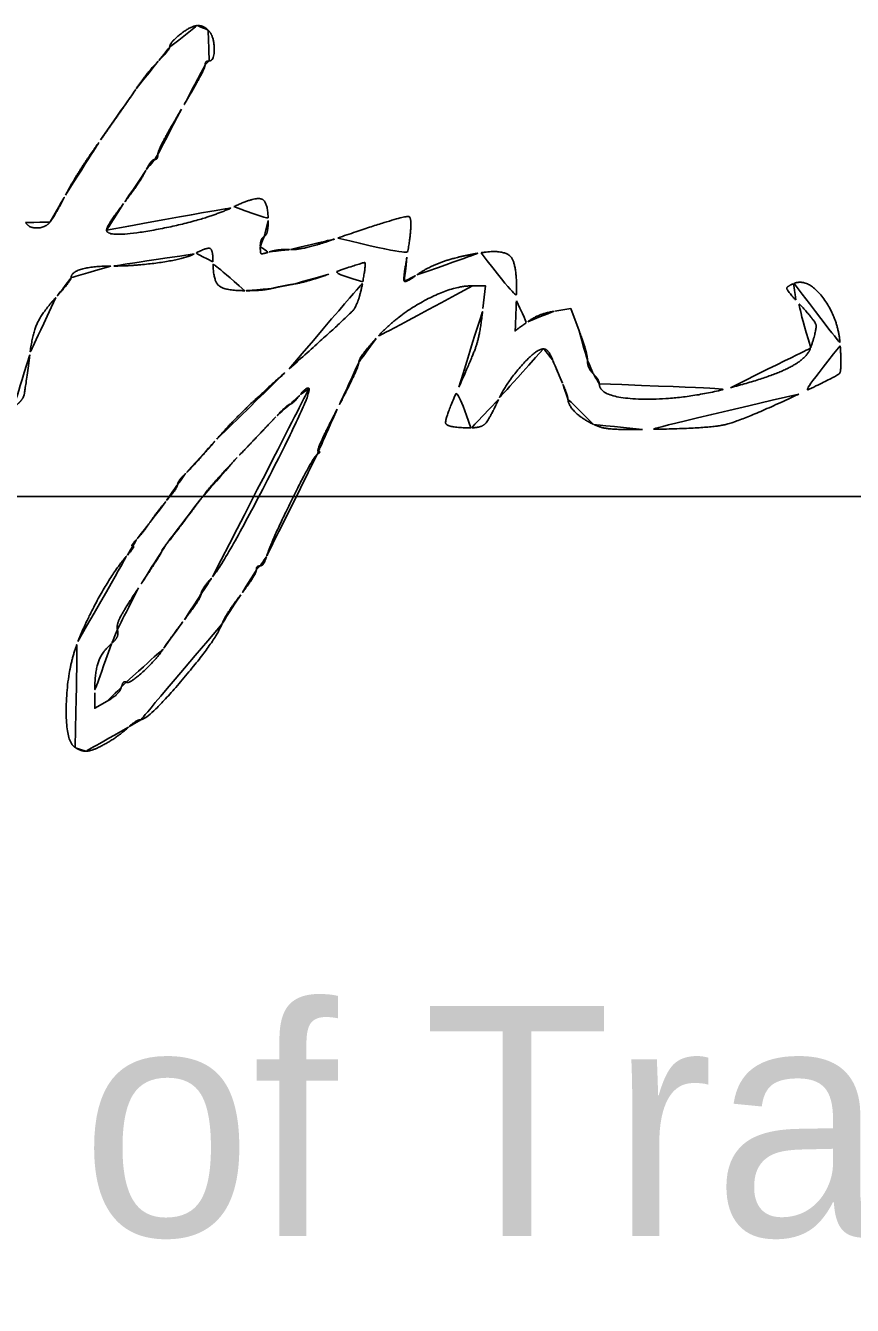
# Model space of a CAD drawing. Extents: x 208586767.6 to 208586821.4, y -134301046.9 to -134301022.9.
# Drawn here: x 208586819.669 to 208586820.172, y -134301044.142 to -134301043.363 of the extents above; entities that cross this region are included whole.
import ezdxf

# ---------------------------------------------------------------- set-up
doc = ezdxf.new("R2010")
doc.units = 0
doc.layers.add('SH_Data', color=7, linetype='Continuous')
doc.layers.add('SH_Text', color=7, linetype='Continuous')

msp = doc.modelspace()

# ---------------------------------------------------------------- linework, layer by layer
at = {"layer": 'SH_Data'}
msp.add_line((208586817.91335, -134301043.64936), (208586821.41335, -134301043.64936), dxfattribs=at)
for points in [[(208586819.94739, -134301043.53502), (208586819.94888, -134301043.52122), (208586819.94106, -134301043.52122)], [(208586819.99123, -134301043.53664), (208586820.0009, -134301043.53509), (208586820.00597, -134301043.54864)], [(208586819.71105, -134301043.76891), (208586819.71105, -134301043.77829), (208586819.71857, -134301043.77395)]]:
    msp.add_lwpolyline(points, dxfattribs=at)
for points in [[(208586819.75665, -134301043.37609), (208586819.75665, -134301043.37326), (208586819.76984, -134301043.36297), (208586819.77357, -134301043.36289)], [(208586819.77357, -134301043.36289), (208586819.77561, -134301043.36285), (208586819.77858, -134301043.36411), (208586819.78017, -134301043.3657)], [(208586819.78017, -134301043.3657), (208586819.78364, -134301043.36917), (208586819.78403, -134301043.38442), (208586819.78065, -134301043.38442)], [(208586819.75005, -134301043.38419), (208586819.75368, -134301043.38056), (208586819.75665, -134301043.37691), (208586819.75665, -134301043.37609)], [(208586819.73626, -134301043.40141), (208586819.74021, -134301043.39558), (208586819.74642, -134301043.38783), (208586819.75005, -134301043.38419)], [(208586819.77825, -134301043.38693), (208586819.77825, -134301043.38832), (208586819.77177, -134301043.40041), (208586819.76385, -134301043.4138)], [(208586819.78065, -134301043.38442), (208586819.77933, -134301043.38442), (208586819.77825, -134301043.38555), (208586819.77825, -134301043.38693)], [(208586819.71464, -134301043.43242), (208586819.72258, -134301043.4212), (208586819.73231, -134301043.40724), (208586819.73626, -134301043.40141)], [(208586819.76385, -134301043.4138), (208586819.75593, -134301043.4272), (208586819.74945, -134301043.43957), (208586819.74945, -134301043.44129)], [(208586819.69326, -134301043.46602), (208586819.69708, -134301043.45876), (208586819.70669, -134301043.44364), (208586819.71464, -134301043.43242)], [(208586819.74745, -134301043.44442), (208586819.74635, -134301043.44442), (208586819.74399, -134301043.44739), (208586819.74219, -134301043.45102)], [(208586819.74945, -134301043.44129), (208586819.74945, -134301043.44301), (208586819.74855, -134301043.44442), (208586819.74745, -134301043.44442)], [(208586819.74219, -134301043.45102), (208586819.7404, -134301043.45465), (208586819.73428, -134301043.46374), (208586819.72859, -134301043.47121)], [(208586819.68399, -134301043.48222), (208586819.68528, -134301043.48057), (208586819.68945, -134301043.47328), (208586819.69326, -134301043.46602)], [(208586819.72859, -134301043.47121), (208586819.7229, -134301043.47869), (208586819.71825, -134301043.48593), (208586819.71825, -134301043.4873)], [(208586819.71825, -134301043.4873), (208586819.71825, -134301043.49257), (208586819.77786, -134301043.48162), (208586819.79583, -134301043.47306)], [(208586819.79583, -134301043.47306), (208586819.8088, -134301043.46687), (208586819.81665, -134301043.47002), (208586819.81665, -134301043.48142)], [(208586819.66897, -134301043.4827), (208586819.67113, -134301043.48618), (208586819.68116, -134301043.48586), (208586819.68399, -134301043.48222)], [(208586819.81665, -134301043.48142), (208586819.81665, -134301043.48599), (208586819.81557, -134301043.4904), (208586819.81425, -134301043.49122)], [(208586819.85899, -134301043.49214), (208586819.89935, -134301043.47825), (208586819.90528, -134301043.47989), (208586819.90113, -134301043.50376)], [(208586819.81425, -134301043.49122), (208586819.81293, -134301043.49203), (208586819.81185, -134301043.49487), (208586819.81185, -134301043.49752)], [(208586819.78305, -134301043.50655), (208586819.78305, -134301043.49923), (208586819.77936, -134301043.49771), (208586819.77161, -134301043.50184)], [(208586819.81185, -134301043.49752), (208586819.81185, -134301043.50143), (208586819.81287, -134301043.50202), (208586819.81725, -134301043.50062)], [(208586819.81725, -134301043.50062), (208586819.82022, -134301043.49967), (208586819.82604, -134301043.49902), (208586819.83019, -134301043.49918)], [(208586819.83019, -134301043.49918), (208586819.83434, -134301043.49933), (208586819.8473, -134301043.49616), (208586819.85899, -134301043.49214)], [(208586819.77161, -134301043.50184), (208586819.76603, -134301043.50483), (208586819.73584, -134301043.50922), (208586819.7209, -134301043.50922)], [(208586819.90113, -134301043.50376), (208586819.89981, -134301043.51138), (208586819.8991, -134301043.51801), (208586819.89955, -134301043.51848)], [(208586819.90711, -134301043.51462), (208586819.91434, -134301043.50955), (208586819.9326, -134301043.50324), (208586819.94625, -134301043.5011)], [(208586819.94625, -134301043.5011), (208586819.9609, -134301043.4988), (208586819.96854, -134301043.50921), (208586819.96777, -134301043.53045)], [(208586819.7209, -134301043.50922), (208586819.7094, -134301043.50922), (208586819.69665, -134301043.51299), (208586819.69665, -134301043.5164)], [(208586819.80237, -134301043.52419), (208586819.78996, -134301043.52417), (208586819.78305, -134301043.51786), (208586819.78305, -134301043.50655)], [(208586819.85362, -134301043.51412), (208586819.84582, -134301043.51681), (208586819.83621, -134301043.51954), (208586819.83225, -134301043.52018)], [(208586819.87426, -134301043.51875), (208586819.87636, -134301043.50725), (208586819.87461, -134301043.50686), (208586819.85362, -134301043.51412)], [(208586819.69665, -134301043.5164), (208586819.69665, -134301043.51728), (208586819.69244, -134301043.5227), (208586819.6873, -134301043.52843)], [(208586819.83225, -134301043.52018), (208586819.82829, -134301043.52083), (208586819.82235, -134301043.522), (208586819.81905, -134301043.52278)], [(208586819.82941, -134301043.57173), (208586819.86492, -134301043.54018), (208586819.87183, -134301043.53201), (208586819.87426, -134301043.51875)], [(208586819.94106, -134301043.52122), (208586819.92837, -134301043.52122), (208586819.8946, -134301043.53963), (208586819.88241, -134301043.55319)], [(208586819.89955, -134301043.51848), (208586819.9, -134301043.51895), (208586819.9034, -134301043.51722), (208586819.90711, -134301043.51462)], [(208586820.13784, -134301043.52983), (208586820.13254, -134301043.52414), (208586820.1323, -134301043.52151), (208586820.13692, -134301043.51973)], [(208586820.13692, -134301043.51973), (208586820.14551, -134301043.51644), (208586820.16396, -134301043.54137), (208586820.16496, -134301043.55764)], [(208586819.6873, -134301043.52843), (208586819.67881, -134301043.53791), (208586819.6731, -134301043.55047), (208586819.67149, -134301043.56322)], [(208586819.81905, -134301043.52278), (208586819.81575, -134301043.52357), (208586819.80824, -134301043.5242), (208586819.80237, -134301043.52419)], [(208586819.93271, -134301043.58287), (208586819.94176, -134301043.56295), (208586819.9458, -134301043.54979), (208586819.94739, -134301043.53502)], [(208586819.96777, -134301043.53045), (208586819.9671, -134301043.54884), (208586819.96695, -134301043.54858), (208586819.9747, -134301043.54306)], [(208586819.9747, -134301043.54306), (208586819.97847, -134301043.54038), (208586819.9859, -134301043.53749), (208586819.99123, -134301043.53664)], [(208586820.14696, -134301043.55893), (208586820.15093, -134301043.54714), (208586820.14939, -134301043.54223), (208586820.13784, -134301043.52983)], [(208586819.88241, -134301043.55319), (208586819.8766, -134301043.55965), (208586819.87185, -134301043.56622), (208586819.87185, -134301043.5678)], [(208586820.00597, -134301043.54864), (208586820.00876, -134301043.5561), (208586820.01105, -134301043.56424), (208586820.01105, -134301043.56674)], [(208586819.98426, -134301043.55962), (208586819.97994, -134301043.55962), (208586819.9617, -134301043.58012), (208586819.95697, -134301043.5903)], [(208586819.98983, -134301043.56622), (208586819.98836, -134301043.56259), (208586819.98585, -134301043.55962), (208586819.98426, -134301043.55962)], [(208586820.09809, -134301043.58322), (208586820.12176, -134301043.577), (208586820.14472, -134301043.56559), (208586820.14696, -134301043.55893)], [(208586820.16496, -134301043.55764), (208586820.1659, -134301043.57296), (208586820.16323, -134301043.57609), (208586820.13983, -134301043.58707)], [(208586819.67149, -134301043.56322), (208586819.66864, -134301043.58571), (208586819.66691, -134301043.59121), (208586819.66124, -134301043.59566)], [(208586819.87185, -134301043.5678), (208586819.87185, -134301043.56937), (208586819.86589, -134301043.58221), (208586819.85862, -134301043.59634)], [(208586819.99578, -134301043.58038), (208586819.99399, -134301043.57622), (208586819.99131, -134301043.56985), (208586819.98983, -134301043.56622)], [(208586820.01105, -134301043.56674), (208586820.01105, -134301043.56923), (208586820.01267, -134301043.57289), (208586820.01465, -134301043.57487)], [(208586819.78536, -134301043.61448), (208586819.79257, -134301043.60609), (208586819.8124, -134301043.58685), (208586819.82941, -134301043.57173)], [(208586820.01465, -134301043.57487), (208586820.01663, -134301043.57685), (208586820.01825, -134301043.57955), (208586820.01825, -134301043.58086)], [(208586819.78276, -134301043.6983), (208586819.7904, -134301043.68958), (208586819.84365, -134301043.58582), (208586819.84155, -134301043.58373)], [(208586819.84155, -134301043.58373), (208586819.84083, -134301043.58301), (208586819.83826, -134301043.58485), (208586819.83585, -134301043.58782)], [(208586819.94007, -134301043.60762), (208586819.92554, -134301043.60762), (208586819.92392, -134301043.60219), (208586819.93271, -134301043.58287)], [(208586819.99913, -134301043.58998), (208586819.99908, -134301043.58886), (208586819.99758, -134301043.58454), (208586819.99578, -134301043.58038)], [(208586820.01825, -134301043.58086), (208586820.01825, -134301043.58941), (208586820.06884, -134301043.5909), (208586820.09809, -134301043.58322)], [(208586819.83585, -134301043.58782), (208586819.83345, -134301043.59079), (208586819.83085, -134301043.59322), (208586819.83008, -134301043.59322)], [(208586819.95697, -134301043.5903), (208586819.95122, -134301043.6027), (208586819.94641, -134301043.60762), (208586819.94007, -134301043.60762)], [(208586820.01479, -134301043.60555), (208586820.00773, -134301043.60222), (208586819.99928, -134301043.59382), (208586819.99913, -134301043.58998)], [(208586820.13983, -134301043.58707), (208586820.10502, -134301043.6034), (208586820.08402, -134301043.60815), (208586820.04465, -134301043.60861)], [(208586819.83008, -134301043.59322), (208586819.82931, -134301043.59322), (208586819.82535, -134301043.59673), (208586819.82127, -134301043.60102)], [(208586819.85862, -134301043.59634), (208586819.85134, -134301043.61046), (208586819.84621, -134301043.62203), (208586819.84722, -134301043.62205)], [(208586819.82127, -134301043.60102), (208586819.8172, -134301043.60531), (208586819.80666, -134301043.6164), (208586819.79785, -134301043.62566)], [(208586820.04465, -134301043.60861), (208586820.02971, -134301043.60878), (208586820.01941, -134301043.60772), (208586820.01479, -134301043.60555)], [(208586819.76689, -134301043.63488), (208586819.76983, -134301043.63205), (208586819.77815, -134301043.62287), (208586819.78536, -134301043.61448)], [(208586819.84722, -134301043.62205), (208586819.84822, -134301043.62207), (208586819.84788, -134301043.62288), (208586819.84646, -134301043.62385)], [(208586819.79785, -134301043.62566), (208586819.78905, -134301043.63493), (208586819.77915, -134301043.64616), (208586819.77585, -134301043.65063)], [(208586819.84646, -134301043.62385), (208586819.84378, -134301043.62568), (208586819.81854, -134301043.67668), (208586819.81559, -134301043.68622)], [(208586819.76149, -134301043.6421), (208586819.76151, -134301043.64095), (208586819.76394, -134301043.63771), (208586819.76689, -134301043.63488)], [(208586819.75485, -134301043.65192), (208586819.75848, -134301043.64767), (208586819.76146, -134301043.64325), (208586819.76149, -134301043.6421)], [(208586819.74465, -134301043.66523), (208586819.74663, -134301043.66217), (208586819.75122, -134301043.65618), (208586819.75485, -134301043.65192)], [(208586819.77585, -134301043.65063), (208586819.76777, -134301043.66157), (208586819.75725, -134301043.67536), (208586819.75427, -134301043.67892)], [(208586819.73685, -134301043.67521), (208586819.73916, -134301043.67279), (208586819.74267, -134301043.6683), (208586819.74465, -134301043.66523)], [(208586819.73426, -134301043.67962), (208586819.73337, -134301043.67962), (208586819.73454, -134301043.67764), (208586819.73685, -134301043.67521)], [(208586819.70086, -134301043.73762), (208586819.70674, -134301043.72279), (208586819.72388, -134301043.69288), (208586819.73099, -134301043.68502)], [(208586819.73099, -134301043.68502), (208586819.73368, -134301043.68205), (208586819.73515, -134301043.67962), (208586819.73426, -134301043.67962)], [(208586819.75185, -134301043.68281), (208586819.75185, -134301043.68335), (208586819.74551, -134301043.6933), (208586819.73778, -134301043.70492)], [(208586819.75427, -134301043.67892), (208586819.75294, -134301043.68051), (208586819.75185, -134301043.68226), (208586819.75185, -134301043.68281)], [(208586819.81168, -134301043.69162), (208586819.81045, -134301043.69162), (208586819.80945, -134301043.69274), (208586819.80945, -134301043.69412)], [(208586819.81559, -134301043.68622), (208586819.81467, -134301043.68919), (208586819.81291, -134301043.69162), (208586819.81168, -134301043.69162)], [(208586819.77585, -134301043.7086), (208586819.77585, -134301043.70727), (208586819.77896, -134301043.70264), (208586819.78276, -134301043.6983)], [(208586819.80945, -134301043.69412), (208586819.80945, -134301043.6955), (208586819.80518, -134301043.70227), (208586819.79997, -134301043.70917)], [(208586819.73778, -134301043.70492), (208586819.7291, -134301043.71794), (208586819.72415, -134301043.72772), (208586819.72486, -134301043.73042)], [(208586819.76565, -134301043.72443), (208586819.77126, -134301043.71706), (208586819.77585, -134301043.70993), (208586819.77585, -134301043.7086)], [(208586819.79997, -134301043.70917), (208586819.79476, -134301043.71607), (208586819.78963, -134301043.72405), (208586819.78857, -134301043.7269)], [(208586819.75305, -134301043.74168), (208586819.75437, -134301043.73957), (208586819.76004, -134301043.7318), (208586819.76565, -134301043.72443)], [(208586819.72486, -134301043.73042), (208586819.72551, -134301043.73294), (208586819.72396, -134301043.73658), (208586819.72119, -134301043.73901)], [(208586819.78857, -134301043.7269), (208586819.78491, -134301043.73673), (208586819.74376, -134301043.78522), (208586819.73907, -134301043.78522)], [(208586819.69905, -134301043.80206), (208586819.69311, -134301043.7983), (208586819.69436, -134301043.754), (208586819.70086, -134301043.73762)], [(208586819.72119, -134301043.73901), (208586819.71523, -134301043.74423), (208586819.71105, -134301043.75656), (208586819.71105, -134301043.76891)], [(208586819.73025, -134301043.76242), (208586819.73217, -134301043.76361), (208586819.74881, -134301043.74847), (208586819.75305, -134301043.74168)], [(208586819.72725, -134301043.76544), (208586819.72788, -134301043.76315), (208586819.72923, -134301043.76179), (208586819.73025, -134301043.76242)], [(208586819.71857, -134301043.77395), (208586819.72272, -134301043.77157), (208586819.72662, -134301043.76774), (208586819.72725, -134301043.76544)], [(208586819.73907, -134301043.78522), (208586819.73769, -134301043.78522), (208586819.73433, -134301043.78727), (208586819.7316, -134301043.78978)], [(208586819.7316, -134301043.78978), (208586819.7254, -134301043.7955), (208586819.70947, -134301043.80443), (208586819.70557, -134301043.80438)], [(208586819.70557, -134301043.80438), (208586819.70396, -134301043.80436), (208586819.70103, -134301043.80332), (208586819.69905, -134301043.80206)]]:
    msp.add_open_spline(points, degree=2, dxfattribs=at)

# ---------------------------------------------------------------- texts
at = {"layer": 'SH_Text'}
msp.add_text('Director, Department of Transportation', height=0.1399997, dxfattribs=at).set_placement((208586817.91335, -134301044.09936))

doc.saveas('drawing.dxf')
